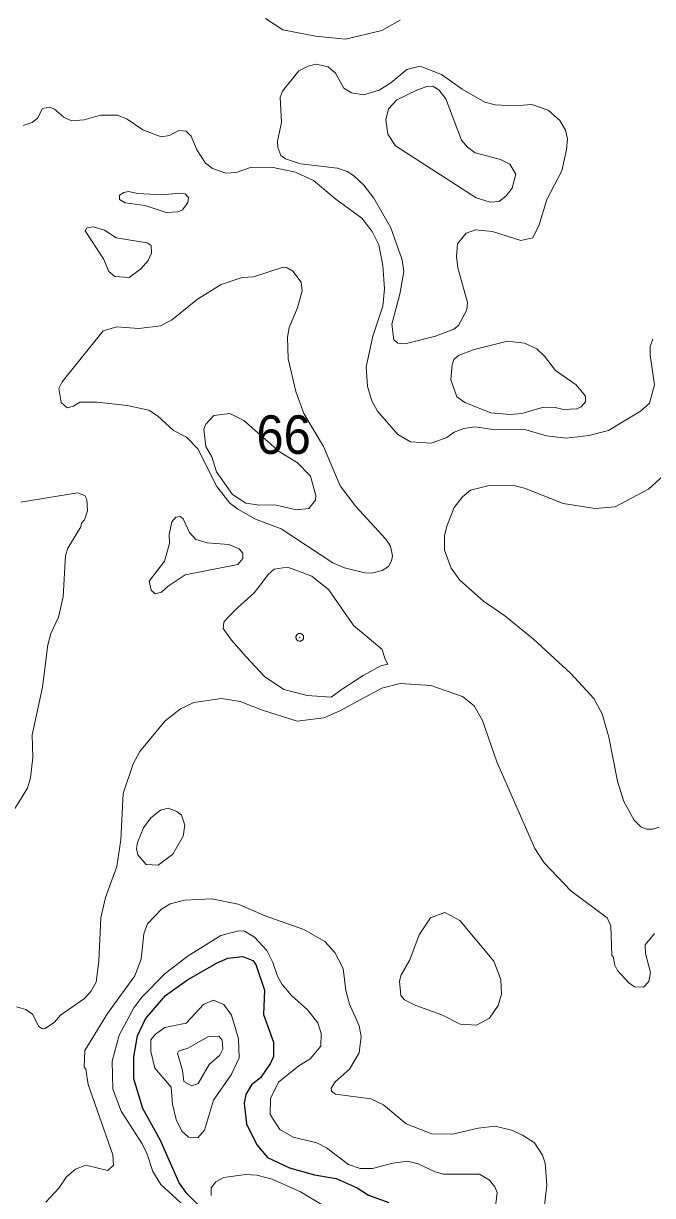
# Model space of a CAD drawing. Extents: x 673.6 to 698.9, y 7012 to 7040.1.
# Drawn here: x 676.422 to 677.727, y 7024.299 to 7026.731 of the extents above; entities that cross this region are included whole.
import ezdxf

# ---------------------------------------------------------------- set-up
doc = ezdxf.new("R2010")
doc.units = 0
doc.header["$LTSCALE"] = 0.032
doc.header["$PDMODE"] = 32
doc.header["$PDSIZE"] = 0.016
doc.linetypes.add('SHORT_DASHED', pattern=[2.7, 1.5, -1.2])
for name, color, linetype, lineweight in [('1', 7, 'Continuous', 25), ('14', 7, 'SHORT_DASHED', 13), ('2', 7, 'Continuous', 13)]:
    doc.layers.add(name, color=color, linetype=linetype, lineweight=lineweight)
doc.layers.add('21', color=7, linetype='Continuous')

msp = doc.modelspace()

# ---------------------------------------------------------------- linework, layer by layer
at = {"layer": '1'}
for points in [[(676.7165, 7024.7141), (676.7625, 7024.7465), (676.8221, 7024.7817), (676.8459, 7024.7915), (676.8771, 7024.7954), (676.8975, 7024.7867)], [(676.8975, 7024.7867), (676.9044, 7024.7785), (676.9219, 7024.7252), (676.9203, 7024.6751), (676.9408, 7024.6172), (676.9408, 7024.588), (676.9346, 7024.5736), (676.9139, 7024.5435), (676.8953, 7024.5286), (676.8835, 7024.509), (676.8801, 7024.491), (676.885, 7024.448), (676.9061, 7024.4045), (676.9285, 7024.3781), (676.9736, 7024.3566), (677.026, 7024.342), (677.071, 7024.3344), (677.1142, 7024.3152), (677.138, 7024.3001), (677.1799, 7024.2846)], [(676.8125, 7024.2515), (676.7607, 7024.3034), (676.745, 7024.3255), (676.706, 7024.4131), (676.6695, 7024.4795), (676.651, 7024.5416), (676.6507, 7024.5872), (676.6583, 7024.6307), (676.675, 7024.6657), (676.7165, 7024.7141)]]:
    msp.add_lwpolyline(points, dxfattribs=at)
at = {"layer": '14'}
msp.add_lwpolyline([(677.0607, 7025.3335), (677.0104, 7025.337), (676.9622, 7025.349), (676.922, 7025.3761), (676.8838, 7025.4173), (676.8537, 7025.4515), (676.8366, 7025.4756), (676.8376, 7025.4886), (676.8457, 7025.4987), (676.8657, 7025.5188), (676.9009, 7025.5499), (676.916, 7025.569), (676.93, 7025.5881), (676.9421, 7025.5991), (676.9692, 7025.6031), (676.9813, 7025.5991), (677.0204, 7025.5841), (677.0556, 7025.5559), (677.0817, 7025.5178), (677.1078, 7025.4816), (677.1349, 7025.4585), (677.1661, 7025.4324), (677.1721, 7025.4133), (677.1783, 7025.402), (677.1634, 7025.398), (677.1268, 7025.3785), (677.0833, 7025.3499)], close=True, dxfattribs=at)
msp.add_point((676.9953, 7025.4575), dxfattribs=at)
at = {"layer": '2'}
for points in [[(676.9242, 7026.7417), (676.9602, 7026.7178), (677.028, 7026.7049), (677.0904, 7026.6987), (677.1657, 7026.7167), (677.2038, 7026.7382)], [(677.7282, 7026.0764), (677.7224, 7026.0606), (677.7224, 7026.0426), (677.7313, 7025.981), (677.7212, 7025.9432), (677.7024, 7025.9264), (677.6362, 7025.8867), (677.5949, 7025.8764), (677.5478, 7025.8704), (677.5071, 7025.8754), (677.4627, 7025.8885), (677.4015, 7025.8877), (677.3583, 7025.8941), (677.3361, 7025.8909), (677.3159, 7025.8829), (677.3004, 7025.8719), (677.2682, 7025.8605), (677.2253, 7025.863), (677.1985, 7025.878), (677.1566, 7025.9265), (677.145, 7025.948), (677.1356, 7025.9777), (677.1332, 7026.0184), (677.1469, 7026.0826), (677.1676, 7026.1444), (677.1709, 7026.1802), (677.1677, 7026.2287), (677.1593, 7026.2721), (677.1458, 7026.2992), (677.1244, 7026.3269), (677.0698, 7026.3663), (677.0238, 7026.4053), (676.9864, 7026.4224), (676.9366, 7026.4332), (676.8931, 7026.4324), (676.8632, 7026.4221), (676.842, 7026.4202), (676.8138, 7026.4303), (676.7998, 7026.4412), (676.7816, 7026.4691), (676.7699, 7026.4973), (676.7598, 7026.5079), (676.7443, 7026.5087), (676.7249, 7026.4987), (676.7078, 7026.4958), (676.6693, 7026.5107), (676.6367, 7026.5326), (676.6167, 7026.5409), (676.5816, 7026.541), (676.5477, 7026.531), (676.5213, 7026.5293), (676.5055, 7026.5367), (676.4859, 7026.553), (676.4766, 7026.5571), (676.4611, 7026.5547), (676.4506, 7026.5347), (676.4402, 7026.5255), (676.4212, 7026.5195)], [(677.7867, 7025.8263), (677.7188, 7025.7648), (677.6499, 7025.7284), (677.6086, 7025.725), (677.5419, 7025.7353), (677.4615, 7025.7669), (677.4421, 7025.7717), (677.3911, 7025.7733), (677.3498, 7025.7625), (677.3328, 7025.7488), (677.3158, 7025.7266), (677.3006, 7025.6884), (677.2957, 7025.6677), (677.2958, 7025.6382), (677.3094, 7025.6007), (677.3273, 7025.576), (677.3766, 7025.5322), (677.421, 7025.502), (677.4802, 7025.4535), (677.5576, 7025.3825), (677.6053, 7025.3306), (677.623, 7025.2989), (677.6368, 7025.2503), (677.6547, 7025.1591), (677.6679, 7025.1167), (677.6894, 7025.0784), (677.7034, 7025.0639), (677.7146, 7025.0594), (677.7274, 7025.0594), (677.7409, 7025.0633)], [(676.4165, 7025.7381), (676.5343, 7025.757), (676.5495, 7025.7519), (676.553, 7025.7437), (676.5545, 7025.7201), (676.5488, 7025.7013), (676.5423, 7025.6944), (676.5407, 7025.6866), (676.5141, 7025.6422), (676.5088, 7025.6271), (676.5045, 7025.5412), (676.4942, 7025.4993), (676.4783, 7025.4655), (676.4724, 7025.4422), (676.461, 7025.3539), (676.4396, 7025.2552), (676.4412, 7025.2081), (676.4363, 7025.1661), (676.4303, 7025.1444), (676.3893, 7025.0787)], [(676.4071, 7024.691), (676.4264, 7024.6853), (676.4409, 7024.6755), (676.4536, 7024.6501), (676.4613, 7024.6452), (676.4667, 7024.6457), (676.4861, 7024.6589), (676.4985, 7024.6737), (676.5485, 7024.708), (676.5619, 7024.7226), (676.5725, 7024.7419), (676.5784, 7024.7857), (676.5826, 7024.8755), (676.5923, 7024.9173), (676.6154, 7024.9821), (676.6236, 7025.0372), (676.6286, 7025.1332), (676.6497, 7025.1951), (676.6632, 7025.2207), (676.7159, 7025.2839), (676.7478, 7025.309), (676.7755, 7025.3225), (676.8326, 7025.3305), (676.8717, 7025.3243), (676.9156, 7025.307), (676.9901, 7025.2837), (677.0455, 7025.2906), (677.0786, 7025.3049), (677.1657, 7025.3517), (677.2035, 7025.3617), (677.2676, 7025.3576), (677.3327, 7025.335), (677.3572, 7025.3151), (677.3746, 7025.2847), (677.4041, 7025.1989), (677.4834, 7025.0196), (677.5026, 7024.9897), (677.5577, 7024.9313), (677.6333, 7024.8753), (677.6409, 7024.8588), (677.6427, 7024.7975), (677.6457, 7024.7951), (677.6488, 7024.7775), (677.655, 7024.766), (677.678, 7024.7404), (677.6898, 7024.7322), (677.7085, 7024.7316), (677.7198, 7024.7432), (677.7231, 7024.7618), (677.7125, 7024.8012), (677.7124, 7024.8197), (677.7316, 7024.8426)], [(677.5029, 7024.2786), (677.5078, 7024.3206), (677.5045, 7024.3661), (677.4993, 7024.3832), (677.4826, 7024.4089), (677.4577, 7024.4248), (677.435, 7024.4346), (677.401, 7024.4429), (677.3658, 7024.4387), (677.3119, 7024.4265), (677.2692, 7024.4274), (677.216, 7024.4478), (677.1687, 7024.4873), (677.1427, 7024.4997), (677.0693, 7024.5097), (677.061, 7024.516), (677.0601, 7024.5223), (677.0686, 7024.5355), (677.0982, 7024.5611), (677.1184, 7024.595), (677.1224, 7024.6295), (677.1184, 7024.6516), (677.0988, 7024.6966), (677.0908, 7024.7245), (677.0854, 7024.77), (677.068, 7024.8032), (677.0474, 7024.826), (677.0035, 7024.8512), (676.9237, 7024.8796), (676.8677, 7024.9037), (676.8126, 7024.9146), (676.756, 7024.912), (676.7263, 7024.9042), (676.7085, 7024.8934), (676.6795, 7024.8627), (676.6715, 7024.8424), (676.6663, 7024.7898), (676.653, 7024.7549), (676.5963, 7024.6772), (676.549, 7024.6005), (676.5481, 7024.5658), (676.5512, 7024.5615), (676.556, 7024.5296), (676.6073, 7024.3835), (676.6084, 7024.362), (676.5972, 7024.3512), (676.5515, 7024.3625), (676.53, 7024.3542), (676.5113, 7024.3381), (676.4952, 7024.3146), (676.4679, 7024.2852)], [(677.0507, 7024.3981), (677.0304, 7024.4084), (676.9816, 7024.4201), (676.9537, 7024.436), (676.9335, 7024.4675), (676.9344, 7024.5005), (676.9509, 7024.5343), (676.9934, 7024.5687), (677.017, 7024.5831), (677.0391, 7024.609), (677.0394, 7024.6352), (677.0327, 7024.6574), (677.0115, 7024.6846), (676.9784, 7024.7143), (676.9587, 7024.7374), (676.9487, 7024.7542), (676.9395, 7024.7826), (676.9266, 7024.808), (676.9016, 7024.8354), (676.8807, 7024.8481), (676.8679, 7024.8488), (676.8314, 7024.8385), (676.7636, 7024.7964), (676.7157, 7024.7601), (676.6672, 7024.7106), (676.6512, 7024.6889), (676.6205, 7024.6321), (676.6056, 7024.5777), (676.6073, 7024.5202), (676.6243, 7024.4746), (676.668, 7024.4068), (676.6787, 7024.3854), (676.6903, 7024.3493), (676.7069, 7024.3224), (676.7482, 7024.284)], [(677.2187, 7024.3706), (677.1883, 7024.3664), (677.1464, 7024.3555), (677.1203, 7024.355), (677.0963, 7024.3636), (677.0507, 7024.3981)], [(677.4009, 7024.2706), (677.405, 7024.3052), (677.4003, 7024.317), (677.3888, 7024.3311), (677.3681, 7024.3435), (677.2937, 7024.3439), (677.276, 7024.3483), (677.2407, 7024.3649), (677.2187, 7024.3706)], [(677.0696, 7024.2635), (676.9965, 7024.307), (676.9378, 7024.3335), (676.9063, 7024.3418), (676.8826, 7024.3427), (676.8379, 7024.3369), (676.8209, 7024.3279), (676.8113, 7024.315), (676.8116, 7024.299)]]:
    msp.add_lwpolyline(points, dxfattribs=at)
for points in [[(677.1845, 7026.3073), (677.1491, 7026.3685), (677.1281, 7026.3954), (677.1071, 7026.4158), (677.0935, 7026.4242), (677.0739, 7026.4307), (676.997, 7026.4398), (676.9659, 7026.4504), (676.9563, 7026.4574), (676.9499, 7026.474), (676.949, 7026.4871), (676.9572, 7026.5254), (676.9548, 7026.5782), (676.9596, 7026.5907), (676.9934, 7026.6328), (677.0128, 7026.6427), (677.0296, 7026.6469), (677.0542, 7026.6411), (677.0695, 7026.6282), (677.0869, 7026.5967), (677.1026, 7026.5875), (677.128, 7026.5828), (677.1599, 7026.593), (677.1841, 7026.6081), (677.2178, 7026.6354), (677.2448, 7026.6427), (677.2892, 7026.6255), (677.3322, 7026.595), (677.3792, 7026.5678), (677.401, 7026.5623), (677.441, 7026.5599), (677.4766, 7026.5631), (677.5108, 7026.5509), (677.5353, 7026.53), (677.5471, 7026.5098), (677.5506, 7026.4919), (677.5489, 7026.4695), (677.539, 7026.4251), (677.5077, 7026.3656), (677.4921, 7026.313), (677.4787, 7026.286), (677.4538, 7026.2805), (677.3955, 7026.2995), (677.36, 7026.3026), (677.3405, 7026.296), (677.3225, 7026.2742), (677.3204, 7026.2479), (677.323, 7026.2242), (677.3434, 7026.1522), (677.3417, 7026.1371), (677.3246, 7026.1046), (677.315, 7026.0969), (677.2771, 7026.0824), (677.2143, 7026.0661), (677.1987, 7026.0677), (677.1908, 7026.0749), (677.1866, 7026.107), (677.2028, 7026.1696), (677.2112, 7026.2167), (677.2078, 7026.241)], [(677.1942, 7026.4774), (677.1782, 7026.5012), (677.1742, 7026.5312), (677.1794, 7026.5541), (677.1967, 7026.5725), (677.2396, 7026.5933), (677.2591, 7026.6002), (677.2717, 7026.6009), (677.2837, 7026.5934), (677.2982, 7026.5745), (677.3307, 7026.4892), (677.3432, 7026.4746), (677.3595, 7026.4625), (677.4122, 7026.4489), (677.4313, 7026.4394), (677.4437, 7026.4182), (677.4358, 7026.3896), (677.4238, 7026.3738), (677.4088, 7026.3618), (677.3906, 7026.3602), (677.3612, 7026.3693)], [(676.7423, 7026.3404), (676.7519, 7026.3446), (676.7632, 7026.3599), (676.7646, 7026.3699), (676.7571, 7026.3773), (676.7449, 7026.379), (676.7096, 7026.3758), (676.6595, 7026.3783), (676.6397, 7026.3823), (676.6299, 7026.3807), (676.621, 7026.3747), (676.6211, 7026.3662), (676.6329, 7026.3592), (676.6746, 7026.3535), (676.7177, 7026.3387)], [(676.6145, 7026.286), (676.5899, 7026.3025), (676.5674, 7026.3091), (676.5531, 7026.3074), (676.5499, 7026.3009), (676.5882, 7026.2426), (676.5992, 7026.2166), (676.6113, 7026.2061), (676.641, 7026.2042), (676.6652, 7026.2217), (676.6807, 7026.2392), (676.6877, 7026.2545), (676.6868, 7026.2704), (676.6787, 7026.2762)], [(676.9567, 7025.6825), (676.9037, 7025.7023), (676.8667, 7025.7231), (676.8499, 7025.736), (676.8229, 7025.7703), (676.7836, 7025.8485), (676.7605, 7025.873), (676.7329, 7025.8866), (676.7, 7025.9172), (676.6818, 7025.9291), (676.6372, 7025.9385), (676.5738, 7025.9452), (676.5385, 7025.9451), (676.5255, 7025.9368), (676.5122, 7025.9337), (676.4999, 7025.9449), (676.4955, 7025.9737), (676.5019, 7025.9876), (676.5869, 7026.0937), (676.6155, 7026.1014), (676.661, 7026.0981), (676.7065, 7026.104), (676.729, 7026.1154), (676.7833, 7026.159), (676.8318, 7026.1896), (676.8758, 7026.2038), (676.8991, 7026.2055), (676.9608, 7026.2253), (676.9688, 7026.2244), (676.9812, 7026.2169), (676.9983, 7026.1945), (677.0001, 7026.1763), (676.9904, 7026.1414), (676.9731, 7026.1003), (676.9696, 7026.0799), (676.9713, 7026.0352), (676.9874, 7025.9672), (677.004, 7025.9221), (677.0443, 7025.8531), (677.0794, 7025.7715), (677.1118, 7025.7288), (677.1741, 7025.6608), (677.1838, 7025.6467), (677.1874, 7025.6265), (677.1859, 7025.6159), (677.1792, 7025.6046), (677.1664, 7025.5964), (677.1449, 7025.5905), (677.1303, 7025.5912), (677.0884, 7025.6018), (677.064, 7025.6123)], [(677.3569, 7026.0545), (677.4266, 7026.0717), (677.4618, 7026.0675), (677.4871, 7026.0557), (677.5035, 7026.0407), (677.5258, 7026.0109), (677.5686, 7025.9813), (677.5883, 7025.958), (677.5883, 7025.9463), (677.5796, 7025.9355), (677.5701, 7025.9312), (677.5424, 7025.9304), (677.5252, 7025.9345), (677.5012, 7025.9352), (677.4559, 7025.9219), (677.4318, 7025.9197), (677.3915, 7025.923), (677.3375, 7025.9448), (677.3213, 7025.9562), (677.3091, 7025.9919), (677.3114, 7026.0237), (677.315, 7026.0341), (677.3248, 7026.0421)], [(676.9526, 7025.8432), (676.9904, 7025.8196), (677.0177, 7025.7918), (677.0288, 7025.7516), (677.0278, 7025.7418), (677.0139, 7025.725), (676.9882, 7025.7217), (676.9434, 7025.7324), (676.9116, 7025.7316), (676.8835, 7025.7357), (676.8559, 7025.7539), (676.8224, 7025.8009), (676.8126, 7025.8321), (676.8003, 7025.8535), (676.7961, 7025.889), (676.8006, 7025.8996), (676.8168, 7025.918), (676.8501, 7025.9221), (676.8794, 7025.907)], [(676.7223, 7025.5639), (676.7574, 7025.587), (676.8666, 7025.6083), (676.8773, 7025.6212), (676.8771, 7025.632), (676.8692, 7025.6411), (676.8483, 7025.6501), (676.8029, 7025.6535), (676.7794, 7025.6606), (676.7662, 7025.675), (676.7532, 7025.7036), (676.7472, 7025.7081), (676.7383, 7025.7065), (676.7295, 7025.6971), (676.724, 7025.6711), (676.7246, 7025.6518), (676.7143, 7025.6155), (676.6829, 7025.5738), (676.6866, 7025.5552), (676.6949, 7025.5475), (676.7082, 7025.5508)], [(676.7534, 7025.0448), (676.7567, 7025.0679), (676.7495, 7025.0886), (676.74, 7025.0963), (676.7223, 7025.1027), (676.7059, 7025.0987), (676.6864, 7025.0826), (676.6712, 7025.0623), (676.6582, 7025.0317), (676.6565, 7025.0195), (676.6589, 7025.0061), (676.6763, 7024.9863), (676.7017, 7024.985), (676.7317, 7025.0072)], [(677.2898, 7024.6739), (677.2359, 7024.6933), (677.2126, 7024.7053), (677.2048, 7024.714), (677.2022, 7024.744), (677.2054, 7024.7574), (677.2235, 7024.7881), (677.2429, 7024.84), (677.2663, 7024.8751), (677.2966, 7024.8868), (677.3273, 7024.8701), (677.3979, 7024.7857), (677.4124, 7024.7473), (677.4142, 7024.717), (677.4073, 7024.6938), (677.3891, 7024.6672), (677.3623, 7024.6526), (677.3284, 7024.6549)], [(676.8684, 7024.6241), (676.8538, 7024.6735), (676.8377, 7024.6959), (676.8162, 7024.7044), (676.7964, 7024.6966), (676.7597, 7024.6566), (676.7149, 7024.6481), (676.6957, 7024.6341), (676.6862, 7024.6225), (676.6862, 7024.5984), (676.6944, 7024.5637), (676.7286, 7024.5238), (676.7313, 7024.4887), (676.7384, 7024.4569), (676.7504, 7024.4329), (676.7644, 7024.4202), (676.7838, 7024.4193), (676.7974, 7024.4349), (676.816, 7024.4972), (676.8526, 7024.5496), (676.8698, 7024.5852)], [(676.8296, 7024.5908), (676.8356, 7024.6028), (676.8342, 7024.6215), (676.8275, 7024.6296), (676.8055, 7024.6295), (676.7627, 7024.6049), (676.7438, 7024.5989), (676.7413, 7024.5944), (676.7518, 7024.5584), (676.7546, 7024.5359), (676.7709, 7024.527), (676.7843, 7024.5316), (676.8071, 7024.5711)]]:
    msp.add_lwpolyline(points, close=True, dxfattribs=at)

# ---------------------------------------------------------------- texts
at = {"layer": '21', "width": 0.95}
msp.add_text('66', height=0.08, dxfattribs=at).set_placement((676.9052, 7025.838))

doc.saveas('drawing.dxf')
